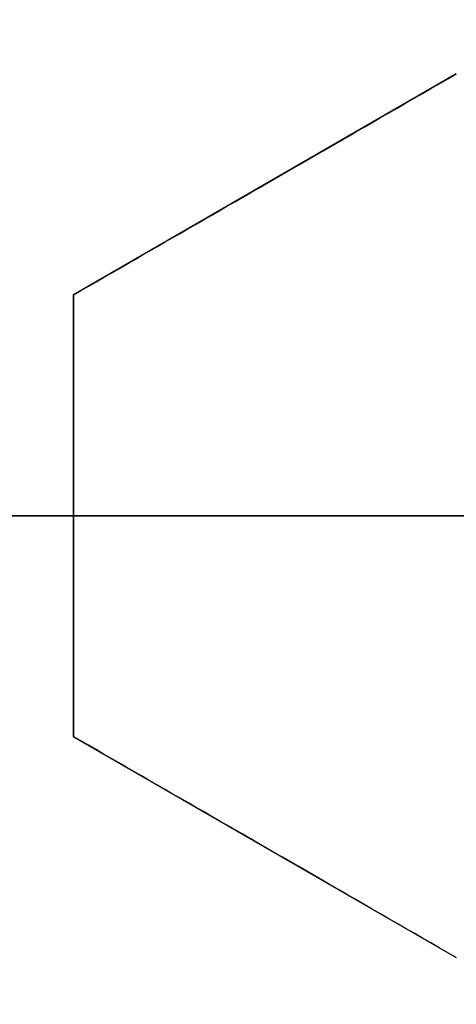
# Model space of a CAD drawing. Header units: centimetres. Extents: x -11.4 to 11.4, y -26.1 to 0.
# Tile 526 of 656: x -6.7124 to -6.685, y -23.7806 to -23.7189. Entities that reach past the tile are written whole.
import ezdxf

# ---------------------------------------------------------------- set-up
doc = ezdxf.new("R2010")
doc.units = ezdxf.units.CM
doc.layers.add('Default', color=7, linetype='Continuous', true_color=0x000000)

msp = doc.modelspace()

# ---------------------------------------------------------------- linework, layer by layer
at = {"layer": 'Default'}
for p, q in [((-6.685000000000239, -23.72228718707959, -3.226935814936), (-6.709000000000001, -23.73614359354, -3.226935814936)), ((-6.69700000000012, -23.7292153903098, -3.253520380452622), (-6.69700000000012, -23.7292153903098, -3.20031149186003)), ((-6.709000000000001, -23.73614359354, -3.2223769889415), (-6.709000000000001, -23.76385640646, -3.2223769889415)), ((-6.856237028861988, -23.75, -3.2875), (-6.588, -23.75, -3.2875)), ((-6.709000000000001, -23.75, -3.248930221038), (-6.709000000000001, -23.75, -3.195721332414)), ((-6.708999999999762, -23.76385640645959, -3.226935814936), (-6.685, -23.77771281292, -3.226935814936)), ((-6.696999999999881, -23.77078460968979, -3.253520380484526), (-6.696999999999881, -23.77078460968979, -3.200311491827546))]:
    msp.add_line(p, q, dxfattribs=at)
at = {"layer": 'Default', "extrusion": (0, 0, -1)}
for centre, radius, start, end in [((7.050000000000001, -23.75, 3), 0.9, 90, 270), ((7.050000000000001, -23.75, 3.789997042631), 0.8999999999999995, 90, 270), ((7.050000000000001, -23.75, 4.600000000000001), 0.8550000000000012, 90, 270), ((7.050000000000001, -23.75, 4.27), 0.8250000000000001, 0, 180), ((7.050000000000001, -23.75, 4.48), 0.82, 0, 180), ((7.050000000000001, -23.75, 4.455), 0.7950000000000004, 0, 180), ((7.050000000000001, -23.75, 4.32), 0.7825000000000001, 0, 180), ((7.050000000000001, -23.75, 4.455), 0.7825000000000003, 0, 180), ((7.050000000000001, -23.75, 3.984878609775), 0.7584500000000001, 90, 180), ((7.050000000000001, -23.75, 4.345000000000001), 0.7575000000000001, 0, 180), ((7.050000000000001, -23.75, 3.2675), 0.6775000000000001, 0, 180), ((7.050000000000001, -23.75, 3.2775), 0.677500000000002, 0, 180), ((7.050000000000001, -23.75, 3.25), 0.6725, 0, 180), ((7.050000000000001, -23.75, 3.2875), 0.6725, 0, 180), ((7.050000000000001, -23.75, 3.25), 0.6367740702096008, 0, 180), ((7.050000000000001, -23.75, 3.269019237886), 0.6125, 0, 180), ((7.050000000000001, -23.75, 4.69), 0.6075000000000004, 0, 180), ((7.050000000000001, -23.75, 4.670980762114), 0.6075, 0, 180), ((7.050000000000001, -23.75, 3.255), 0.6075, 0, 180), ((7.050000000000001, -23.75, 3.2875), 0.6075, 0, 180), ((7.050000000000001, -23.75, 3.05), 0.5999999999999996, 90, 270), ((7.050000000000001, -23.75, 3.255), 0.55, 0, 180), ((7.050000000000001, -23.75, 3.263395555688), 0.5500000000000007, 0, 180), ((7.050000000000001, -23.75, 4.27), 0.8250000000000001, 180, 0), ((7.050000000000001, -23.75, 4.48), 0.82, 180, 0), ((7.050000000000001, -23.75, 4.455), 0.7950000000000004, 180, 0), ((7.050000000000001, -23.75, 4.32), 0.7825000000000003, 180, 0), ((7.050000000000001, -23.75, 4.455), 0.7825000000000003, 180, 0), ((7.050000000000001, -23.75, 4.345000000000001), 0.7575000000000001, 180, 0), ((7.050000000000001, -23.75, 3.2675), 0.6775000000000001, 180, 0), ((7.050000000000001, -23.75, 3.2775), 0.6774999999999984, 180, 0), ((7.050000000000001, -23.75, 3.25), 0.6724999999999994, 180, 0), ((7.050000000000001, -23.75, 3.25), 0.6367740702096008, 180, 0), ((7.050000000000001, -23.75, 3.269019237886), 0.6125, 180, 0), ((7.050000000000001, -23.75, 3.255), 0.6075000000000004, 180, 0), ((7.050000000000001, -23.75, 4.670980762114), 0.6075, 180, 0), ((7.050000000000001, -23.75, 4.69), 0.6075000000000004, 180, 0), ((7.050000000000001, -23.75, 3.255), 0.55, 180, 0), ((7.050000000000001, -23.75, 3.263395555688), 0.5499999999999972, 180, 0)]:
    msp.add_arc(centre, radius, start, end, dxfattribs=at)
at = {"layer": 'Default'}
for centre, radius, start, end in [((-7.050000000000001, -23.75, -4.6), 0.8550000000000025, 270, 90), ((-7.050000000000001, -23.75, -4.27), 0.835, 270, 90), ((-7.050000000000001, -23.75, -4.58), 0.8349999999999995, 270, 90), ((-7.050000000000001, -23.75, -4.425000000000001), 0.8349999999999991, 270, 90), ((-7.050000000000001, -23.75, -4.295000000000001), 0.8250000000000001, 0, 180), ((-7.050000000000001, -23.75, -4.282500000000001), 0.8250000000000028, 0, 180), ((-7.050000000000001, -23.75, -4.32), 0.8, 0, 180), ((-7.050000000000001, -23.75, -3.1), 0.775, 270, 90), ((-7.050000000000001, -23.75, -3.5986250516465), 0.7749999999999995, 270, 90), ((-7.050000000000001, -23.75, -4.43), 0.7575000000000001, 0, 180), ((-7.050000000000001, -23.75, -4.3875), 0.7575000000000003, 0, 180), ((-7.050000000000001, -23.75, -3.2425), 0.75, 0, 180), ((-7.050000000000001, -23.75, -3.98), 0.75, 0, 180), ((-7.050000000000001, -23.75, -3.61125), 0.75, 0, 74.77009621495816), ((-7.050000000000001, -23.75, -3.2425), 0.7025000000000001, 0, 180), ((-7.050000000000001, -23.75, -3.2875), 0.6775000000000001, 0, 180), ((-7.050000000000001, -23.75, -3.26875), 0.6724999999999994, 0, 180), ((-7.050000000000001, -23.75, -4.66), 0.67, 0, 180), ((-7.050000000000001, -23.75, -4.69), 0.6400000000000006, 0, 180), ((-7.050000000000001, -23.75, -3.25), 0.636774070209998, 0, 180), ((-7.050000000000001, -23.75, -3.2875), 0.6231698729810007, 0, 180), ((-7.050000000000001, -23.75, -4.680490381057), 0.6075000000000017, 0, 180), ((-7.050000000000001, -23.75, -3.27125), 0.6075000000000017, 0, 180), ((-7.050000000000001, -23.75, -3), 0.6000000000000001, 270, 90), ((-7.050000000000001, -23.75, -3.1), 0.6000000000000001, 270, 90), ((-7.050000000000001, -23.75, -3.271791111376), 0.55, 0, 180), ((-7.050000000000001, -23.75, -4.295000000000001), 0.8250000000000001, 180, 0), ((-7.050000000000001, -23.75, -4.282500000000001), 0.8249999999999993, 180, 0), ((-7.050000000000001, -23.75, -4.32), 0.8, 180, 0), ((-7.050000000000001, -23.75, -4.43), 0.7575000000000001, 180, 0), ((-7.050000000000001, -23.75, -4.3875), 0.7574999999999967, 180, 0), ((-7.050000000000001, -23.75, -3.98), 0.75, 180, 0), ((-7.050000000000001, -23.75, -3.2425), 0.75, 180, 0), ((-7.050000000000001, -23.75, -3.2425), 0.7025000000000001, 180, 0), ((-7.050000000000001, -23.75, -3.2875), 0.6775000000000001, 180, 0), ((-7.050000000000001, -23.75, -3.2875), 0.6725, 180, 0), ((-7.050000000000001, -23.75, -3.26875), 0.6724999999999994, 180, 0), ((-7.050000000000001, -23.75, -4.66), 0.67, 180, 0), ((-7.050000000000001, -23.75, -4.69), 0.6400000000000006, 180, 0), ((-7.050000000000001, -23.75, -3.25), 0.636774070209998, 180, 0), ((-7.050000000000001, -23.75, -3.2875), 0.6231698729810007, 180, 0), ((-7.050000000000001, -23.75, -3.2875), 0.6075, 180, 0), ((-7.050000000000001, -23.75, -3.27125), 0.6074999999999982, 180, 0), ((-7.050000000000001, -23.75, -4.680490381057), 0.6074999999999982, 180, 0), ((-7.050000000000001, -23.75, -3.271791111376), 0.55, 180, 0), ((-7.050000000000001, -23.75, -4.161274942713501), 0.7750000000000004, 274.5305254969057, 0), ((-7.050000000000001, -23.75, -3.61125), 0.75, 296.8079105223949, 0)]:
    msp.add_arc(centre, radius, start, end, dxfattribs=at)
at = {"layer": 'Default', "extrusion": (-1.379856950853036e-06, 1.386659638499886e-16, 0.9999999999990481)}
msp.add_arc((-7.050003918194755, -23.75, -3.984869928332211), 0.7584484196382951, 252.0001242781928, 0, dxfattribs=at)
at = {"layer": 'Default', "extrusion": (0, -1, 0)}
msp.add_arc((-7.050000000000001, -5.760000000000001, 23.75), 1.215, 71.06258657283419, 75.27834621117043, dxfattribs=at)
at = {"layer": 'Default'}
for points, degree in [([(-7.050000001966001, -22.85000591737, -4.579994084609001), (-7.038829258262, -22.85000591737, -4.579994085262), (-7.016470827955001, -22.85041309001, -4.57996809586), (-6.982913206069, -22.85229470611, -4.579978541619), (-6.949430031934, -22.85542554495, -4.579975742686), (-6.916038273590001, -22.85981313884, -4.579976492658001), (-6.882816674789, -22.86545048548, -4.579976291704), (-6.849855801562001, -22.87232107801, -4.579976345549), (-6.817154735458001, -22.88042458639, -4.579976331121), (-6.784792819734, -22.88974261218, -4.579976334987), (-6.752822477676, -22.90025696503, -4.579976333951), (-6.721248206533, -22.91196643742, -4.579976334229), (-6.690138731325, -22.92484687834, -4.579976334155), (-6.659531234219, -22.93888214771, -4.579976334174), (-6.629466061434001, -22.95405467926, -4.579976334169), (-6.60000794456, -22.97033040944, -4.579976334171), (-6.571170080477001, -22.98770094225, -4.57997633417), (-6.542992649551, -23.00614419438, -4.57997633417), (-6.515530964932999, -23.02562391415, -4.57997633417), (-6.488811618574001, -23.04612101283, -4.57997633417), (-6.462881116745, -23.06760056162, -4.57997633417), (-6.437786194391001, -23.09002131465, -4.57997633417), (-6.413531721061, -23.11337910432, -4.57997633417), (-6.390166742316, -23.13762926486, -4.57997633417), (-6.367728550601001, -23.1627320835, -4.57997633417), (-6.346240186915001, -23.18866229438, -4.57997633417), (-6.325745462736, -23.21536660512, -4.57997633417), (-6.306266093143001, -23.24281397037, -4.57997633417), (-6.287815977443, -23.27098694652, -4.57997633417), (-6.270435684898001, -23.29982524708, -4.57997633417), (-6.254144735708, -23.32929531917, -4.57997633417), (-6.238966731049, -23.35935601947, -4.57997633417), (-6.22493234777, -23.3899431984, -4.57997633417), (-6.212045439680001, -23.4210469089, -4.57997633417), (-6.200328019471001, -23.4526190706, -4.57997633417), (-6.189801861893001, -23.48460021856, -4.57997633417), (-6.180477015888, -23.5169596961, -4.57997633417), (-6.172370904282, -23.54963853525, -4.57997633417), (-6.165495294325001, -23.58258113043, -4.57997633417), (-6.159852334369, -23.61577939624, -4.57997633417), (-6.155455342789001, -23.64916502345, -4.57997633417), (-6.152310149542, -23.68268801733, -4.57997633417), (-6.150420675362, -23.71631200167, -4.57997633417), (-6.149790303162, -23.74996560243, -4.57997633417), (-6.150418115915, -23.78361971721, -4.57997633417), (-6.152305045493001, -23.81724384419, -4.57997633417), (-6.155447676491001, -23.85076694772, -4.57997633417), (-6.159842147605, -23.884153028, -4.57997633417), (-6.165482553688, -23.91735152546, -4.57997633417), (-6.172355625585, -23.95029454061, -4.57997633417), (-6.180459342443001, -23.98297436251, -4.57997633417), (-6.189781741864, -24.01533455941, -4.57997633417), (-6.200305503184, -24.0473165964, -4.57997633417), (-6.212020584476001, -24.07888976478, -4.57997633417), (-6.224905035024, -24.10999420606, -4.57997633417), (-6.238937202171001, -24.14058267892, -4.57997633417), (-6.254113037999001, -24.170644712, -4.57997633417), (-6.270401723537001, -24.20011593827, -4.57997633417), (-6.287779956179, -24.2289557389, -4.57997633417), (-6.306227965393, -24.25713010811, -4.57997633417), (-6.325705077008, -24.28457868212, -4.57997633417), (-6.346198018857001, -24.3112848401, -4.57997633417), (-6.367684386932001, -24.33721659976, -4.57997633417), (-6.390120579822, -24.3623209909, -4.57997633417), (-6.413483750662, -24.38657293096, -4.57997633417), (-6.437736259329, -24.40993235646, -4.57997633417), (-6.462829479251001, -24.4323550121, -4.57997633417), (-6.488758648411, -24.45383675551, -4.57997633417), (-6.515476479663, -24.47433588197, -4.57997633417), (-6.542936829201, -24.49381775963, -4.57997633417), (-6.571112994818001, -24.51226319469, -4.57997633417), (-6.599949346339, -24.52963576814, -4.579976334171), (-6.629406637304, -24.54591392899, -4.579976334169), (-6.659470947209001, -24.56108882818, -4.579976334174), (-6.690077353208, -24.57512635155, -4.579976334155), (-6.721186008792, -24.58800916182, -4.579976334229), (-6.752759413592, -24.59972097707, -4.579976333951), (-6.784729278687, -24.61023780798, -4.579976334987), (-6.817091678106, -24.61955853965, -4.579976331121), (-6.849792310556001, -24.62766442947, -4.579976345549), (-6.88275073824, -24.63453701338, -4.579976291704), (-6.915969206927, -24.64017644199, -4.579976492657), (-6.949361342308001, -24.64456678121, -4.579975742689), (-6.982852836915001, -24.64770094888, -4.579978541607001), (-7.016430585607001, -24.64958576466, -4.579968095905), (-7.038814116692, -24.64999408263, -4.579994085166), (-7.049999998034, -24.64999408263, -4.579994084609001)], 3), ([(-7.050000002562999, -22.87000771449, -4.599992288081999), (-7.038929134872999, -22.87000771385, -4.599992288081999), (-7.016824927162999, -22.87044777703, -4.600003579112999), (-6.983759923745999, -22.87231003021, -4.599999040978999), (-6.950849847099, -22.8754191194, -4.600000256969), (-6.918072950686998, -22.87975909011, -4.599999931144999), (-6.885477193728, -22.88532902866, -4.600000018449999), (-6.853104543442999, -22.89212084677, -4.599999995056), (-6.820976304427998, -22.90013377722, -4.600000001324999), (-6.789232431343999, -22.90933233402, -4.599999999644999), (-6.757976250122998, -22.91967364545, -4.600000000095), (-6.727177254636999, -22.93115663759, -4.599999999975), (-6.696849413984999, -22.94377187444, -4.600000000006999), (-6.666982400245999, -22.95752443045, -4.599999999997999), (-6.637633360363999, -22.97239239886, -4.6), (-6.608880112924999, -22.98833558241, -4.6), (-6.580743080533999, -23.00534064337, -4.6), (-6.553257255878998, -23.02338719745, -4.6), (-6.526470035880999, -23.04244368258, -4.6), (-6.500404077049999, -23.06249428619, -4.6), (-6.475109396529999, -23.08350162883, -4.6), (-6.450633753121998, -23.10542314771, -4.6), (-6.426981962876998, -23.12825403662, -4.6), (-6.404200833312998, -23.15195089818, -4.6), (-6.382323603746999, -23.17647785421, -4.6), (-6.361371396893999, -23.20181201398, -4.6), (-6.341387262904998, -23.22790124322, -4.6), (-6.322391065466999, -23.25471754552, -4.6), (-6.304398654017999, -23.28224122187, -4.6), (-6.287450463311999, -23.31041192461, -4.6), (-6.271564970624, -23.33919764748, -4.6), (-6.256764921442, -23.36855872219, -4.6), (-6.243080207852, -23.39843256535, -4.6), (-6.2305142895, -23.42881031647, -4.6), (-6.219089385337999, -23.45964319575, -4.6), (-6.208826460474, -23.4908734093, -4.6), (-6.199734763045, -23.52247268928, -4.6), (-6.191831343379, -23.55438357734, -4.6), (-6.185127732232, -23.58655183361, -4.6), (-6.179626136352, -23.61896932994, -4.6), (-6.175339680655, -23.65156823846, -4.6), (-6.172273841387, -23.68430056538, -4.6), (-6.170432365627, -23.71713212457, -4.6), (-6.169818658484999, -23.74999277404, -4.6), (-6.170431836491, -23.78285372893, -4.6), (-6.172272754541, -23.81568473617, -4.6), (-6.17533790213, -23.84841578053, -4.6), (-6.179623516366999, -23.88101313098, -4.6), (-6.185124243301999, -23.91342969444, -4.6), (-6.191827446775, -23.94559951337, -4.6), (-6.199731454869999, -23.97751522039, -4.6), (-6.208824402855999, -24.00912015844, -4.6), (-6.219088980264, -24.04035585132, -4.6), (-6.230515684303, -24.07119339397, -4.6), (-6.243083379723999, -24.10157483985, -4.6), (-6.256770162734, -24.13145229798, -4.6), (-6.271572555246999, -24.16081683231, -4.6), (-6.287460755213, -24.18960605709, -4.6), (-6.304412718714, -24.21778133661, -4.6), (-6.322408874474, -24.24530870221, -4.6), (-6.341407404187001, -24.27212610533, -4.6), (-6.361391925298, -24.29821371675, -4.6), (-6.382342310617, -24.32354381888, -4.6), (-6.404216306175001, -24.34806569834, -4.6), (-6.426994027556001, -24.37175796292, -4.6), (-6.450643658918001, -24.39458604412, -4.6), (-6.475121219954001, -24.41650866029, -4.6), (-6.500422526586, -24.43752061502, -4.6), (-6.526496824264, -24.45757628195, -4.6), (-6.553291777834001, -24.47663651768, -4.6), (-6.580784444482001, -24.49468551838, -4.6), (-6.608928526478, -24.51169257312, -4.6), (-6.637691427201, -24.52763854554, -4.6), (-6.667051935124, -24.54250933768, -4.599999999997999), (-6.696931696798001, -24.55626435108, -4.600000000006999), (-6.727274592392, -24.56888192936, -4.599999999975), (-6.758087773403, -24.58036572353, -4.600000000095), (-6.789353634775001, -24.59070531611, -4.599999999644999), (-6.821099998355, -24.59989952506, -4.600000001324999), (-6.853227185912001, -24.60790727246, -4.599999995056), (-6.885602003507, -24.61469476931, -4.600000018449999), (-6.918204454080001, -24.62026089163, -4.599999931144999), (-6.950981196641, -24.6245956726, -4.600000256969), (-6.983876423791, -24.62769844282, -4.599999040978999), (-7.01690332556, -24.62955448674, -4.600003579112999), (-7.038958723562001, -24.62999228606, -4.599992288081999), (-7.049999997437, -24.62999228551, -4.599992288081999)], 3), ([(-7.050000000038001, -22.97338343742, -4.211616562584), (-7.040034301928, -22.97326068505, -4.211739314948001), (-7.0200716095, -22.97339655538, -4.211987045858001), (-6.990068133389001, -22.97475443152, -4.212364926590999), (-6.960077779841, -22.97727194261, -4.212748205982), (-6.930172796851, -22.98094910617, -4.213135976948), (-6.900463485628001, -22.98577184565, -4.213526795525), (-6.870960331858, -22.99173644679, -4.213920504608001), (-6.841728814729, -22.9988285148, -4.21431621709), (-6.812767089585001, -23.00704882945, -4.214713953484), (-6.784149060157, -23.01637813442, -4.215112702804), (-6.755903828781, -23.0268065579, -4.215512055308), (-6.728083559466, -23.03831624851, -4.215911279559), (-6.700785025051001, -23.0508628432, -4.216308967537), (-6.673979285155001, -23.06445271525, -4.216705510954), (-6.647535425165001, -23.07916987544, -4.21710293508), (-6.621903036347, -23.09477466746, -4.217494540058), (-6.598251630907, -23.11044028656, -4.217861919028), (-6.577686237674, -23.12510785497, -4.218186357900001), (-6.559354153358, -23.13903749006, -4.21847964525), (-6.54189295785, -23.15310658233, -4.218762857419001), (-6.524518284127, -23.16795465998, -4.219048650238), (-6.507527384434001, -23.18336335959, -4.2193327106), (-6.491033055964, -23.19923462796, -4.219611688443), (-6.475328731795, -23.21524076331, -4.219887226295), (-6.459818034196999, -23.23196178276, -4.220170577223), (-6.443392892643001, -23.25075472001, -4.220483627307), (-6.425759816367, -23.27235681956, -4.220836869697), (-6.407902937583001, -23.29596432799, -4.221215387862), (-6.390537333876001, -23.320853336, -4.221606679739), (-6.374163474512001, -23.34636627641, -4.22200017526), (-6.358774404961, -23.37250001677, -4.222395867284), (-6.344394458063, -23.39922104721, -4.222793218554), (-6.331054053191, -23.42647417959, -4.223191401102), (-6.318782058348, -23.45419617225, -4.223589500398), (-6.307584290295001, -23.4823692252, -4.223987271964), (-6.297472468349, -23.51096694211, -4.224384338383), (-6.288462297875, -23.53995216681, -4.224780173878), (-6.280576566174, -23.56925476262, -4.22517382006), (-6.273829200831, -23.59881391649, -4.225564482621), (-6.268224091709, -23.62860184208, -4.225951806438), (-6.263764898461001, -23.65860388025, -4.226335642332), (-6.260461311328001, -23.68877269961, -4.226715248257), (-6.258320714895, -23.71905055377, -4.227090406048), (-6.257345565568, -23.74942073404, -4.227459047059), (-6.257541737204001, -23.78002186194, -4.227829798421), (-6.258911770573, -23.81056761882, -4.228207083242), (-6.261454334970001, -23.84105143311, -4.228588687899), (-6.265161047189, -23.87138087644, -4.228974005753), (-6.270024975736, -23.90153190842, -4.229362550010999), (-6.276045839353, -23.9314946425, -4.229754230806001), (-6.283206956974, -23.96118644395, -4.230147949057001), (-6.291506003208, -23.99059835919, -4.230543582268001), (-6.300922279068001, -24.01965553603, -4.230940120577), (-6.311447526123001, -24.04833621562, -4.23133725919), (-6.323068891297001, -24.07660058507, -4.231734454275), (-6.335758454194, -24.10438344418, -4.232130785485), (-6.349513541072, -24.13167755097, -4.232526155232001), (-6.364293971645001, -24.15840378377, -4.232919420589), (-6.380099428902, -24.18456209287, -4.233310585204), (-6.396889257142, -24.21008352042, -4.23369863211), (-6.414649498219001, -24.23494853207, -4.2340832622), (-6.433349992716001, -24.25911283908, -4.234463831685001), (-6.452961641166, -24.28254236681, -4.234839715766), (-6.473558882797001, -24.30531097, -4.235212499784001), (-6.49503825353, -24.32728630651, -4.23557888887), (-6.517395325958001, -24.34847618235, -4.235952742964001), (-6.540529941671, -24.36877856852, -4.236330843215), (-6.564422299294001, -24.3881804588, -4.236713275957), (-6.589045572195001, -24.40665840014, -4.237099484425), (-6.614348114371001, -24.42417454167, -4.237488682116), (-6.640315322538, -24.44071804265, -4.237880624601), (-6.666876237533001, -24.45624449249, -4.238274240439), (-6.694029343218, -24.47075331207, -4.238669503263), (-6.721707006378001, -24.48420741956, -4.239065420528), (-6.749886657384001, -24.49659654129, -4.239461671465), (-6.778516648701, -24.50789701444, -4.239857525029), (-6.807545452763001, -24.51809033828, -4.240252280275), (-6.836977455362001, -24.52717647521, -4.240645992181), (-6.866748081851, -24.53513189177, -4.241037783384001), (-6.896791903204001, -24.54193893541, -4.241426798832), (-6.927035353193, -24.54758431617, -4.241812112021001), (-6.957482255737, -24.55207143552, -4.242193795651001), (-6.988153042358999, -24.55539777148, -4.242572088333), (-7.019001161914, -24.55754929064, -4.242946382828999), (-7.039657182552, -24.55819289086, -4.243192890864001), (-7.050000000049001, -24.5583152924, -4.243315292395)], 3), ([(-7.050000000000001, -24.525, -4.097250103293), (-7.040059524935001, -24.525, -4.097056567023), (-7.020176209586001, -24.52461734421, -4.096666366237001), (-6.990398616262, -24.52289677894, -4.096072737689), (-6.960681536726, -24.52002887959, -4.095471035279), (-6.93109326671, -24.51601765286, -4.094862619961), (-6.901708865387, -24.51087533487, -4.094249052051), (-6.872544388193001, -24.5046065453, -4.09363068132), (-6.843642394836, -24.49722044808, -4.093008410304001), (-6.815018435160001, -24.48871913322, -4.0923825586), (-6.786746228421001, -24.47912222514, -4.091754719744), (-6.758891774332, -24.4684549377, -4.091126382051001), (-6.731464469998, -24.45672251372, -4.090497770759), (-6.704505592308, -24.44394203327, -4.089869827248), (-6.67803608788, -24.43012136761, -4.089243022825), (-6.652126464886, -24.41529568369, -4.088619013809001), (-6.626828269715, -24.3994976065, -4.087999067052), (-6.602153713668, -24.38273637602, -4.0873834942), (-6.578133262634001, -24.3650315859, -4.086773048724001), (-6.554796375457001, -24.34640201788, -4.086168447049), (-6.532209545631, -24.32690110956, -4.085571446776), (-6.510389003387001, -24.3065441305, -4.084982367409), (-6.489390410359, -24.28538619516, -4.084403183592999), (-6.469190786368, -24.26340330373, -4.083811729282), (-6.449850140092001, -24.24065475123, -4.083213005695), (-6.431412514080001, -24.21719494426, -4.082607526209), (-6.413897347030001, -24.19305176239, -4.081996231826), (-6.397322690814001, -24.16825132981, -4.081379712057), (-6.381698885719, -24.14280524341, -4.08075829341), (-6.367066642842, -24.11677498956, -4.08013349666), (-6.353463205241, -24.0902319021, -4.079507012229), (-6.340892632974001, -24.06319079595, -4.078879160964), (-6.329354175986, -24.03564384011, -4.078249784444), (-6.318873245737, -24.00763676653, -4.077619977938), (-6.309493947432, -23.97928509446, -4.076992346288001), (-6.30125860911, -23.95075631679, -4.07637049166), (-6.294105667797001, -23.92190387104, -4.075751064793), (-6.287919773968, -23.89202918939, -4.075119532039), (-6.282925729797, -23.8619255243, -4.074493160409), (-6.27922777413, -23.83252088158, -4.073890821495), (-6.276803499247, -23.80502748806, -4.073336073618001), (-6.275387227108, -23.77883524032, -4.072814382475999), (-6.274846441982, -23.7520817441, -4.072290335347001), (-6.27524316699, -23.72509774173, -4.071763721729), (-6.276580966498, -23.69814539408, -4.071227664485), (-6.278824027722, -23.67162969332, -4.070693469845), (-6.281923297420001, -23.64546667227, -4.070159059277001), (-6.286213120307, -23.61756303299, -4.069581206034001), (-6.291882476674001, -23.58816071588, -4.068963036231), (-6.298864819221, -23.55833921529, -4.068326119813), (-6.306953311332, -23.52908125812, -4.067691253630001), (-6.315942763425, -23.50084682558, -4.067069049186), (-6.32605741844, -23.47281764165, -4.066441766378), (-6.33729162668, -23.44508928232, -4.065811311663), (-6.349584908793, -23.41782536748, -4.065181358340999), (-6.362822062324, -23.39124745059, -4.064557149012), (-6.37709700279, -23.36512302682, -4.063933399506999), (-6.392790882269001, -23.33888569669, -4.063296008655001), (-6.409455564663, -23.31338657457, -4.062665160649), (-6.426553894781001, -23.2893367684, -4.062059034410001), (-6.443232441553, -23.26761872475, -4.061501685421), (-6.459897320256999, -23.24737082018, -4.060973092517), (-6.477614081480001, -23.22727445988, -4.060438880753), (-6.496156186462, -23.20766698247, -4.059907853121), (-6.51534924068, -23.18873946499, -4.059383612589), (-6.534885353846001, -23.17076718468, -4.058857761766), (-6.55491030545, -23.15354506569, -4.058329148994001), (-6.577115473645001, -23.13575777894, -4.057753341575), (-6.601253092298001, -23.11789125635, -4.057139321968), (-6.626598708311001, -23.10063985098, -4.056506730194), (-6.652285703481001, -23.08460866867, -4.055877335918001), (-6.677996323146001, -23.06990393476, -4.055258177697), (-6.704396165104, -23.05611215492, -4.054632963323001), (-6.731394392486, -23.04330809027, -4.054004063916), (-6.758888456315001, -23.03154563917, -4.053373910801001), (-6.786758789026, -23.02087354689, -4.052745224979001), (-6.814990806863, -23.01129023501, -4.052118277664), (-6.843596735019, -23.00279199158, -4.051492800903), (-6.872529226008, -22.99539659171, -4.050869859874), (-6.901712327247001, -22.98912386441, -4.050251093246), (-6.931093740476, -22.98398257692, -4.049637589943), (-6.96064747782, -22.97997545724, -4.049029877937), (-6.990359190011, -22.97710596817, -4.048428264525), (-7.020171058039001, -22.97538252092, -4.047833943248), (-7.040058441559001, -22.975, -4.047443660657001), (-7.050000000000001, -22.975, -4.047250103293)], 3), ([(-6.709000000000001, -23.73614359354, -3.249032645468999), (-6.7065057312, -23.73470352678, -3.249961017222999), (-6.70140240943, -23.73175712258, -3.251866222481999), (-6.693422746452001, -23.72715006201, -3.254863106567), (-6.687847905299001, -23.72393142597, -3.256968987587), (-6.685, -23.72228718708, -3.258047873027)], 3), ([(-6.709000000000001, -23.73614359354, -3.195823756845), (-6.706503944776, -23.73470249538, -3.19675279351), (-6.701398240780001, -23.73175471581, -3.198658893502), (-6.693418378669, -23.72714754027, -3.201655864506), (-6.68784603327, -23.72393034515, -3.203760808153), (-6.685, -23.72228718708, -3.204838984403)], 3), ([(-6.709000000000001, -23.73614359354, -3.195823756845), (-6.709000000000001, -23.73614359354, -3.222428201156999), (-6.709000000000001, -23.73614359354, -3.249032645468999)], 2), ([(-6.709000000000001, -23.75, -3.248930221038), (-6.709000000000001, -23.7483894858, -3.248930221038), (-6.709000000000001, -23.74521710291, -3.248938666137), (-6.709000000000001, -23.74071541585, -3.248972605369), (-6.709000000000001, -23.73766364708, -3.249010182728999), (-6.709000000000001, -23.73614359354, -3.249032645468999)], 3), ([(-6.709000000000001, -23.75, -3.195721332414), (-6.709000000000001, -23.74838936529, -3.195721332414), (-6.709000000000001, -23.74521682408, -3.195729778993), (-6.709000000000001, -23.7407153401, -3.195763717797), (-6.709000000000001, -23.73766361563, -3.19580129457), (-6.709000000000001, -23.73614359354, -3.195823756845)], 3), ([(-7.284376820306, -24.47132328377, -4.08487124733), (-7.275129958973, -24.47432771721, -4.08467450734), (-7.256502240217, -24.47999379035, -4.084279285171), (-7.228233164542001, -24.48740302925, -4.083673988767), (-7.199695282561, -24.4937221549, -4.083063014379), (-7.170950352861, -24.49893351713, -4.082450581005), (-7.142070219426, -24.50302896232, -4.081839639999), (-7.113086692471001, -24.50600890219, -4.081231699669), (-7.083987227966, -24.50787542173, -4.080626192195), (-7.054794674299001, -24.50862224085, -4.080020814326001), (-7.025604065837, -24.50824467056, -4.079414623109), (-6.996471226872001, -24.50674620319, -4.07880623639), (-6.967390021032, -24.50412639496, -4.078193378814), (-6.938390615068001, -24.50038313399, -4.07757566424), (-6.909554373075, -24.49552418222, -4.076955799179), (-6.880943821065, -24.4895612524, -4.076335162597), (-6.852611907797, -24.48250807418, -4.075714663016), (-6.82460973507, -24.47438156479, -4.07509489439), (-6.796967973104, -24.46519493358, -4.074477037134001), (-6.76971234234, -24.45495936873, -4.073862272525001), (-6.742868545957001, -24.44368528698, -4.073252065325), (-6.716466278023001, -24.43138435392, -4.072644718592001), (-6.690533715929, -24.41806728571, -4.07203777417), (-6.66511300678, -24.40375237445, -4.071429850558), (-6.640262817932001, -24.38847103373, -4.070820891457), (-6.616038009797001, -24.37225916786, -4.070210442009), (-6.59245703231, -24.35513137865, -4.069599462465), (-6.569542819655, -24.33710381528, -4.068989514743), (-6.547315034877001, -24.31818871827, -4.068382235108), (-6.525815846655, -24.29841752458, -4.067776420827), (-6.505095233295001, -24.27783453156, -4.067170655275), (-6.485201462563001, -24.25649023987, -4.066563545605), (-6.466158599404, -24.2344163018, -4.065953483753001), (-6.447954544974, -24.21159719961, -4.065338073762), (-6.43062973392, -24.18807690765, -4.064719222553), (-6.414219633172, -24.16390133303, -4.064098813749), (-6.398750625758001, -24.13910837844, -4.06347810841), (-6.384247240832, -24.11373648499, -4.06285779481), (-6.370740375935, -24.08784123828, -4.062238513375), (-6.358255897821, -24.06147994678, -4.061620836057), (-6.34680316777, -24.03468147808, -4.061006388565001), (-6.336391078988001, -24.00747164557, -4.060397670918), (-6.327023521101, -23.97985970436, -4.059791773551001), (-6.318706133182, -23.95184287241, -4.059184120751), (-6.311478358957, -23.92353935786, -4.058574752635), (-6.305357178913, -23.89503978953, -4.057963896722), (-6.30033412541, -23.8663223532, -4.057352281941), (-6.296417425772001, -23.8374248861, -4.056741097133), (-6.293614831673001, -23.80840448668, -4.056132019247), (-6.291927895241, -23.77928390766, -4.055524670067), (-6.291549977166, -23.75976995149, -4.055117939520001), (-6.291549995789, -23.74999942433, -4.054914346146)], 3), ([(-6.806999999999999, -23.75, -3.160052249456), (-6.758, -23.75, -3.177886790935), (-6.709000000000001, -23.75, -3.195721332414)], 2), ([(-6.712999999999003, -23.75, -3.247474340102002), (-6.710999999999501, -23.75, -3.248202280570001), (-6.709000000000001, -23.75, -3.248930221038)], 2), ([(-6.709000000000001, -23.76385640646, -3.249032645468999), (-6.709000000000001, -23.76233638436, -3.249010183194), (-6.709000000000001, -23.75928465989, -3.248972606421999), (-6.709000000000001, -23.75478317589, -3.248938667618), (-6.709000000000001, -23.7516106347, -3.248930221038), (-6.709000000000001, -23.75, -3.248930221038)], 3), ([(-6.709000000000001, -23.76385640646, -3.195823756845), (-6.709000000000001, -23.76233635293, -3.195801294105), (-6.709000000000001, -23.75928458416, -3.195763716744), (-6.709000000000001, -23.75478289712, -3.195729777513), (-6.709000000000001, -23.75161051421, -3.195721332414), (-6.709000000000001, -23.75, -3.195721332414)], 3), ([(-6.709000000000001, -23.76385640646, -3.249032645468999), (-6.709000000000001, -23.76385640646, -3.222428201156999), (-6.709000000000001, -23.76385640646, -3.195823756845)], 2), ([(-6.685, -23.77771281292, -3.258047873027), (-6.68784603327, -23.77606965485, -3.256969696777), (-6.693418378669, -23.77285245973, -3.254864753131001), (-6.701398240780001, -23.76824528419, -3.251867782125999), (-6.706503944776, -23.76529750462, -3.249961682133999), (-6.709000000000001, -23.76385640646, -3.249032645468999)], 3), ([(-6.685, -23.77771281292, -3.204838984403), (-6.687847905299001, -23.77606857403, -3.203760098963), (-6.693422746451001, -23.77284993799, -3.201654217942), (-6.70140240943, -23.76824287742, -3.198657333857), (-6.7065057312, -23.76529647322, -3.196752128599), (-6.709000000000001, -23.76385640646, -3.195823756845)], 3)]:
    msp.add_open_spline(points, degree=degree, dxfattribs=at)
for points, knots in [([(-6.478173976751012, -23.20173285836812, -4.270000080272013), (-6.482021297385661, -23.19772033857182, -4.269893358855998), (-6.494769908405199, -23.18470228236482, -4.269544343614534), (-6.517131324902, -23.163383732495, -4.268952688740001), (-6.555874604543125, -23.12985687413, -4.267949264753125), (-6.607799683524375, -23.091156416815, -4.2666554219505), (-6.675054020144, -23.05066959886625, -4.265054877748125), (-6.7463420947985, -23.016890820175, -4.263430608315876), (-6.820635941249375, -22.99036875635, -4.261806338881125), (-6.896820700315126, -22.971442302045, -4.260205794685), (-6.960902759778, -22.962091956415, -4.258911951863), (-7.012005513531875, -22.95840408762, -4.257908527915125), (-7.0500054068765, -22.95749735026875, -4.257180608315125), (-7.088005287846, -22.95840460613, -4.2564526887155), (-7.139107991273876, -22.96209317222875, -4.255449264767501), (-7.203189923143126, -22.97144439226, -4.254155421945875), (-7.279374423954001, -22.99037188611, -4.2525548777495), (-7.353667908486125, -23.01689496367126, -4.250930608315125), (-7.424955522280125, -23.05067471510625, -4.249306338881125), (-7.492209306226, -23.09116245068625, -4.247705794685), (-7.5441338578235, -23.129863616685, -4.246411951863), (-7.582876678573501, -23.16339100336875, -4.245408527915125), (-7.610387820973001, -23.189619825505, -4.244680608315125), (-7.6366162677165, -23.2171313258, -4.243952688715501), (-7.670143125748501, -23.25587460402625, -4.2429492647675), (-7.708843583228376, -23.3077996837, -4.241655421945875), (-7.74933040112, -23.375054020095, -4.2400548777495), (-7.783109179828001, -23.44634209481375, -4.238430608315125), (-7.8096312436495, -23.520635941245, -4.236806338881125), (-7.8285576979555, -23.596820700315, -4.235205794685), (-7.837908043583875, -23.66090275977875, -4.233911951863), (-7.8415959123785, -23.71200551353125, -4.232908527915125), (-7.842502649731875, -23.750005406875, -4.232180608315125), (-7.8415953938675, -23.78800528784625, -4.2314526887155), (-7.837906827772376, -23.839107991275, -4.2304492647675), (-7.828555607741, -23.90318992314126, -4.229155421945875), (-7.814564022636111, -23.95950704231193, -4.227972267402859), (-7.80500461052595, -23.98996202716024, -4.227316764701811), (-7.803236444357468, -23.99538910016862, -4.227199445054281)], [9.27219242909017, 9.27219242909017, 9.27219242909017, 9.27219242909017, 9.448947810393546, 9.852123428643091, 10.25529904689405, 11.06165028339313, 11.86800151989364, 12.67435275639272, 13.48070399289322, 14.28705522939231, 15.09340646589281, 15.49658208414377, 15.89975770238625, 16.30293332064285, 16.70610893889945, 17.51246017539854, 18.31881141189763, 19.12516264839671, 19.9315138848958, 20.73786512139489, 21.54421635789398, 21.94739197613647, 22.35056759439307, 22.75374321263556, 23.15691883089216, 23.96327006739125, 24.76962130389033, 25.57597254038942, 26.38232377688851, 27.18867501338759, 27.99502624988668, 28.39820186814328, 28.80137748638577, 29.20455310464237, 29.60772872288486, 30.41407995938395, 31.22043119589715, 31.39594200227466, 31.39594200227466, 31.39594200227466, 31.39594200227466]), ([(-7.050000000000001, -22.975, -4.112549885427), (-7.039995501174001, -22.975, -4.112744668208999), (-7.019986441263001, -22.97538749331, -4.113137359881), (-6.990017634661, -22.97713036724, -4.113734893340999), (-6.960138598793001, -22.98003228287, -4.114340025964), (-6.930394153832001, -22.98408890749, -4.114951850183), (-6.900828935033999, -22.98929417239, -4.11556944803), (-6.871487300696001, -22.99564028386, -4.11619189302), (-6.842413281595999, -23.0031177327, -4.116818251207), (-6.813650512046, -23.01171530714, -4.117447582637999), (-6.785242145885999, -23.02142011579, -4.118078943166), (-6.757230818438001, -23.03221759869, -4.118711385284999), (-6.729658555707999, -23.04409155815, -4.119343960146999), (-6.702566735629, -23.05702417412, -4.119975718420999), (-6.675996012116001, -23.07099603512, -4.120605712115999), (-6.649986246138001, -23.08598617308, -4.121232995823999), (-6.624576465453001, -23.10197208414, -4.121856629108), (-6.599804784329, -23.11892977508, -4.122475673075), (-6.575708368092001, -23.13683378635, -4.123089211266), (-6.552323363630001, -23.15565723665, -4.123696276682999), (-6.529684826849, -23.1753718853, -4.124296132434), (-6.507826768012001, -23.19594807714, -4.124887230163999), (-6.486781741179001, -23.21735514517, -4.125471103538), (-6.466581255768, -23.23956105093, -4.126067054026), (-6.447255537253, -23.26253259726, -4.126669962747), (-6.428833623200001, -23.28623530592, -4.127280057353), (-6.411343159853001, -23.310633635, -4.127896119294), (-6.394810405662, -23.33569098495, -4.128517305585), (-6.379260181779, -23.36136976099, -4.129142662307), (-6.364715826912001, -23.38763144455, -4.129771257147), (-6.351199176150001, -23.41443662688, -4.130402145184), (-6.338730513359, -23.44174509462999, -4.131034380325), (-6.32732855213, -23.46951586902, -4.131667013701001), (-6.317010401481, -23.49770727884, -4.132299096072), (-6.307791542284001, -23.52627701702, -4.132929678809), (-6.299685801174, -23.55518221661, -4.133557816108), (-6.292705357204, -23.58437939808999, -4.134182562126), (-6.286860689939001, -23.61382458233, -4.134802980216), (-6.282160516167, -23.64347360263, -4.135418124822), (-6.278611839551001, -23.67328208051, -4.136027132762), (-6.276219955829, -23.70320495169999, -4.136628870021), (-6.275169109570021, -23.72879661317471, -4.137136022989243), (-6.275000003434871, -23.74440039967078, -4.137440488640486), (-6.275000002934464, -23.74999999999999, -4.137549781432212)], [-47.44131903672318, -47.44131903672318, -47.44131903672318, -47.44131903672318, -47.14105752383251, -46.84079601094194, -46.54053449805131, -46.24027298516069, -45.94001147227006, -45.63974995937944, -45.33948844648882, -45.03922693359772, -44.7389654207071, -44.43870390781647, -44.13844239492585, -43.83818088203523, -43.5379193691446, -43.23765785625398, -42.93739634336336, -42.63713483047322, -42.33687331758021, -42.03661180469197, -41.73635029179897, -41.43608877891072, -41.13582726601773, -40.83556575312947, -40.53530424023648, -40.23504272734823, -39.93478121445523, -39.63451970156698, -39.33425818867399, -39.03399667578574, -38.73373516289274, -38.43347365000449, -38.13321213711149, -37.83295062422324, -37.53268911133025, -37.232427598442, -36.932166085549, -36.63190457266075, -36.33164305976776, -36.0313815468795, -35.73112003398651, -35.43085852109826, -35.26279425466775, -35.26279425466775, -35.26279425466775, -35.26279425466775]), ([(-6.274999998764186, -23.75, -4.172249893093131), (-6.274999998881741, -23.7437158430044, -4.172127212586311), (-6.275197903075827, -23.72744461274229, -4.171809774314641), (-6.276344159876, -23.70120481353, -4.171289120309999), (-6.278808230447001, -23.67133892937, -4.17068794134), (-6.28242484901, -23.64159006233, -4.170079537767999), (-6.287188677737, -23.61200283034, -4.169465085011), (-6.293092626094, -23.58262148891, -4.168845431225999), (-6.30012787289, -23.55349011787, -4.168221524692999), (-6.30828388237, -23.52465239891, -4.167594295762), (-6.317548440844, -23.49615151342, -4.166964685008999), (-6.327907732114, -23.46802996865, -4.166333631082), (-6.339346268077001, -23.44032982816, -4.165702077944), (-6.351846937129, -23.41309253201, -4.165070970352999), (-6.365391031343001, -23.38635883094, -4.16444125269), (-6.379958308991, -23.36016866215, -4.163813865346), (-6.395527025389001, -23.33456111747, -4.163189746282), (-6.412073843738, -23.30957457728, -4.162569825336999), (-6.429573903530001, -23.28524652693, -4.161955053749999), (-6.448001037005, -23.26161331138, -4.161346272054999), (-6.467327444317, -23.23871041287, -4.160744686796), (-6.487525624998, -23.21657068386, -4.160150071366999), (-6.508560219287, -23.19523223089, -4.159567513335), (-6.530410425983, -23.17471655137, -4.158976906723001), (-6.553033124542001, -23.15506453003, -4.158377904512), (-6.576399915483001, -23.13630031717, -4.157771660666), (-6.600474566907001, -23.11845331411, -4.157159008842), (-6.625221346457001, -23.10154997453, -4.156540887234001), (-6.650603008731, -23.08561578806, -4.155918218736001), (-6.676581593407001, -23.0706745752, -4.155291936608), (-6.703118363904, -23.05674862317, -4.154662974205), (-6.730173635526, -23.04385876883, -4.154032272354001), (-6.757706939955, -23.03202429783, -4.153400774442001), (-6.785677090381, -23.02126291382, -4.152769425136), (-6.814042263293, -23.01159070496, -4.152139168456), (-6.842760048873, -23.00302212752, -4.151510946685), (-6.871787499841, -22.99556998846, -4.150885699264), (-6.901081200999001, -22.98924542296, -4.150264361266), (-6.930597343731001, -22.9840578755, -4.149647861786), (-6.960291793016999, -22.9800150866, -4.149037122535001), (-6.990120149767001, -22.97712308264, -4.148433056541), (-7.020037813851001, -22.97538616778, -4.147836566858), (-7.040012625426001, -22.975, -4.147444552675), (-7.050000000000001, -22.975, -4.147250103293)], [-12.1784986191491, -12.1784986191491, -12.1784986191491, -12.1784986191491, -11.98988913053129, -11.69014190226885, -11.39039467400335, -11.09064744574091, -10.79090021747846, -10.49115298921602, -10.19140576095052, -9.891658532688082, -9.591911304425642, -9.2921640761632, -8.992416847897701, -8.692669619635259, -8.392922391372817, -8.093175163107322, -7.793427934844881, -7.493680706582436, -7.193933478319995, -6.894186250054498, -6.594439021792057, -6.294691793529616, -5.994944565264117, -5.695197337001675, -5.395450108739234, -5.095702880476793, -4.795955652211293, -4.496208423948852, -4.19646119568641, -3.896713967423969, -3.59696673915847, -3.297219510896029, -2.997472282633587, -2.697725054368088, -2.397977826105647, -2.098230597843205, -1.798483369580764, -1.498736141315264, -1.198988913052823, -0.899241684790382, -0.5994944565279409, -0.2997472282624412, 0, 0, 0, 0]), ([(-6.291549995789, -23.74999942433, -4.054914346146), (-6.291550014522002, -23.74017129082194, -4.054709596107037), (-6.291932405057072, -23.7205223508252, -4.054299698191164), (-6.293646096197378, -23.69114581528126, -4.053685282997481), (-6.296499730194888, -23.66183435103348, -4.053066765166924), (-6.300493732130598, -23.632626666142, -4.052444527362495), (-6.30562013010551, -23.60359449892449, -4.051819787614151), (-6.31186709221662, -23.57479910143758, -4.051193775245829), (-6.319220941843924, -23.54629200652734, -4.050567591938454), (-6.327666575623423, -23.51811868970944, -4.049942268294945), (-6.337192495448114, -23.49030824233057, -4.049319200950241), (-6.347787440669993, -23.46289039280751, -4.048700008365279), (-6.359439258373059, -23.43589744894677, -4.048085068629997), (-6.37213145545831, -23.40936977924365, -4.047472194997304), (-6.385846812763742, -23.38334562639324, -4.04685952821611), (-6.400563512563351, -23.35786850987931, -4.046245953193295), (-6.416253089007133, -23.33298742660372, -4.045631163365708), (-6.432890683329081, -23.30873962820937, -4.045014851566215), (-6.450463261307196, -23.2851442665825, -4.044398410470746), (-6.468957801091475, -23.26222382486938, -4.043783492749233), (-6.488336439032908, -23.24002964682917, -4.043171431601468), (-6.508563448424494, -23.21860360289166, -4.04256033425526), (-6.529603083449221, -23.19798322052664, -4.041948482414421), (-6.551421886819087, -23.17819990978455, -4.041334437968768), (-6.573995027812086, -23.15927615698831, -4.04071663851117), (-6.597272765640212, -23.14125294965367, -4.040095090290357), (-6.621215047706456, -23.12415808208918, -4.039471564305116), (-6.645800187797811, -23.10800519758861, -4.038846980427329), (-6.671003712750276, -23.09281148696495, -4.038221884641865), (-6.696771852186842, -23.07861007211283, -4.037596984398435), (-6.723051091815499, -23.06542820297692, -4.036972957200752), (-6.749807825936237, -23.05328010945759, -4.036351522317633), (-6.777011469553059, -23.04217853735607, -4.035734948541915), (-6.804628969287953, -23.0321371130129, -4.03512349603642), (-6.832621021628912, -23.02317086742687, -4.034512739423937), (-6.860946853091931, -23.01529379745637, -4.033899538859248), (-6.889556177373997, -23.00852045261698, -4.033284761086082), (-6.918396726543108, -23.00286242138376, -4.032668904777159), (-6.947441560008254, -22.99832435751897, -4.032052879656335), (-6.976672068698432, -22.9949120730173, -4.031437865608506), (-7.006007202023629, -22.99263661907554, -4.030825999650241), (-7.030469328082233, -22.99169118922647, -4.030318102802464), (-7.045141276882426, -22.99155023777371, -4.030013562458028), (-7.050000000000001, -22.9915502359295, -4.029912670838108)], [0, 0, 0, 0, 0.2942850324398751, 0.5885700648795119, 0.8828550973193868, 1.177140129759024, 1.471425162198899, 1.765710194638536, 2.059995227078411, 2.354280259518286, 2.648565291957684, 2.942850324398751, 3.237135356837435, 3.531420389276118, 3.825705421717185, 4.119990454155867, 4.414275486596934, 4.708560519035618, 5.002845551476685, 5.297130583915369, 5.591415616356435, 5.885700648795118, 6.179985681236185, 6.474270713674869, 6.768555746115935, 7.062840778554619, 7.357125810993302, 7.65141084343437, 7.945695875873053, 8.239980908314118, 8.534265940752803, 8.828550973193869, 9.122836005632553, 9.41712103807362, 9.711406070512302, 10.00569110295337, 10.29997613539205, 10.59426116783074, 10.8885462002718, 11.18283123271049, 11.47711626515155, 11.77140129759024, 11.9171117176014, 11.9171117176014, 11.9171117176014, 11.9171117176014]), ([(-7.754233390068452, -24.11281745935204, -4.270014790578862), (-7.752255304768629, -24.11665711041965, -4.269926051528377), (-7.738052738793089, -24.14368003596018, -4.269299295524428), (-7.708837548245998, -24.19220939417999, -4.268144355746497), (-7.670136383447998, -24.24413384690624, -4.266850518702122), (-7.636608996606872, -24.28287668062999, -4.265847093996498), (-7.610380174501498, -24.31038782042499, -4.265119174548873), (-7.582868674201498, -24.33661626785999, -4.264391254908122), (-7.544125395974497, -24.37014312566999, -4.263387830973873), (-7.492200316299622, -24.40884358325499, -4.262093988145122), (-7.424945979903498, -24.44933040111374, -4.260493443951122), (-7.353657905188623, -24.48310917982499, -4.258869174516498), (-7.279364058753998, -24.50963124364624, -4.257244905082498), (-7.203179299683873, -24.52855769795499, -4.255644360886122), (-7.139097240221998, -24.53790804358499, -4.254350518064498), (-7.087994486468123, -24.54159591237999, -4.253347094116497), (-7.049994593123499, -24.54250264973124, -4.252619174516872), (-7.011994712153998, -24.54159539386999, -4.251891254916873), (-6.960892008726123, -24.53790682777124, -4.250887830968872), (-6.896810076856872, -24.52855560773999, -4.249593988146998), (-6.820625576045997, -24.50962811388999, -4.247993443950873), (-6.746332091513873, -24.48310503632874, -4.246369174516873), (-6.675044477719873, -24.44932528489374, -4.244744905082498), (-6.607790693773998, -24.40883754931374, -4.243144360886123), (-6.555866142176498, -24.37013638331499, -4.241850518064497), (-6.517123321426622, -24.33660899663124, -4.240847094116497), (-6.489612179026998, -24.31038017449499, -4.240119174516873), (-6.463383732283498, -24.28286867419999, -4.239391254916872), (-6.429856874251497, -24.24412539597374, -4.238387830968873), (-6.391156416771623, -24.19220031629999, -4.237093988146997), (-6.350669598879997, -24.12494597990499, -4.235493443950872), (-6.316890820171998, -24.05365790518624, -4.233869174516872), (-6.290368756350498, -23.97936405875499, -4.232244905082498), (-6.271442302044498, -23.90317929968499, -4.230644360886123), (-6.262091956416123, -23.83909724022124, -4.229350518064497), (-6.258404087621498, -23.78799448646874, -4.228347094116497), (-6.257625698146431, -23.75537344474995, -4.227722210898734), (-6.257899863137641, -23.73541903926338, -4.22733996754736), (-6.258101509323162, -23.7281208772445, -4.227199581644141)], [9.150870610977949, 9.150870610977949, 9.150870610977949, 9.150870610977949, 9.283734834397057, 10.09022646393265, 10.89671809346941, 11.2999639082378, 11.70320972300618, 12.10645553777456, 12.50970135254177, 13.31619298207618, 14.12268461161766, 14.92917624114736, 15.73566787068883, 16.54215950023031, 17.34865112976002, 17.75189694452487, 18.15514275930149, 18.55838857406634, 18.9616343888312, 19.76812601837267, 20.57461764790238, 21.38110927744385, 22.18760090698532, 22.99409253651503, 23.8005841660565, 24.20382998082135, 24.60707579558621, 25.01032161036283, 25.41356742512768, 26.22005905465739, 27.02655068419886, 27.83304231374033, 28.63953394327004, 29.44602557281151, 30.25251720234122, 30.65576301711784, 31.05900883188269, 31.29101737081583, 31.29101737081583, 31.29101737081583, 31.29101737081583]), ([(-7.606978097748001, -24.28888811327, -4.21), (-7.600033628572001, -24.29606570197, -4.209804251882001), (-7.585867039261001, -24.31015250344, -4.209416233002), (-7.563816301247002, -24.33044562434, -4.208822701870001), (-7.540997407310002, -24.34987154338, -4.208221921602), (-7.517444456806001, -24.36840117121, -4.207613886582), (-7.493192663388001, -24.38600675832, -4.20699974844), (-7.468278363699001, -24.40266189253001, -4.206380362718), (-7.442738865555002, -24.41834161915, -4.205756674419), (-7.416612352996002, -24.43302248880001, -4.205129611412), (-7.389937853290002, -24.44668256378, -4.204500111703), (-7.362755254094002, -24.45930141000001, -4.203869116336), (-7.335105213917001, -24.47086015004, -4.203237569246), (-7.307029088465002, -24.48134149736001, -4.202606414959), (-7.278568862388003, -24.49072978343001, -4.201976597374), (-7.249767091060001, -24.49901097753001, -4.201349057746), (-7.220666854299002, -24.50617270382, -4.200724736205), (-7.191311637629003, -24.51220427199, -4.200104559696), (-7.161745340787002, -24.51709667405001, -4.199489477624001), (-7.132012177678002, -24.52084260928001, -4.198880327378), (-7.102156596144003, -24.52343649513, -4.198278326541), (-7.072223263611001, -24.52487446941, -4.197683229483), (-7.042256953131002, -24.5251544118, -4.197100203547), (-7.012301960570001, -24.52427590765, -4.196510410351), (-6.982403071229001, -24.52224023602, -4.195911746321), (-6.952605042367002, -24.51905042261, -4.195305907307), (-6.922952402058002, -24.51471121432, -4.194693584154), (-6.893489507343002, -24.50922908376, -4.194075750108), (-6.864260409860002, -24.50261221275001, -4.193453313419), (-6.835308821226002, -24.49487048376, -4.192827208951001), (-6.806678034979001, -24.48601546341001, -4.192198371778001), (-6.778410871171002, -24.47606038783, -4.191567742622), (-6.750549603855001, -24.46502014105, -4.190936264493), (-6.723135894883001, -24.45291123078, -4.190304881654), (-6.69621073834, -24.43975176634, -4.189674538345), (-6.669814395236, -24.42556142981, -4.189046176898), (-6.64398633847, -24.4103614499, -4.188420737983), (-6.618765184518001, -24.39417456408, -4.187799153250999), (-6.594188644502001, -24.37702499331, -4.187182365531), (-6.57029343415, -24.35893836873, -4.186571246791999), (-6.547115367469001, -24.3399418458, -4.185966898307), (-6.524688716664, -24.32006347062, -4.185369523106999), (-6.50304845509, -24.29933444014, -4.184782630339), (-6.482223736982, -24.2777825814, -4.184197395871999), (-6.462248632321, -24.25544302, -4.183600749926), (-6.443151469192, -24.23234758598, -4.182997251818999), (-6.424961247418, -24.20853123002, -4.18238682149), (-6.407705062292, -24.18402943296, -4.181770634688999), (-6.391408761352, -24.15887885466, -4.181149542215), (-6.376096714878, -24.13311708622, -4.180524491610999), (-6.361791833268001, -24.10678265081, -4.179896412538), (-6.348515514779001, -24.07991492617, -4.179266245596), (-6.336287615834, -24.05255408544, -4.178634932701), (-6.325126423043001, -24.02474104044, -4.178003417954), (-6.315048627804, -23.99651738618, -4.177372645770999), (-6.306069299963, -23.96792533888, -4.176743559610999), (-6.298201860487, -23.93900766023, -4.176117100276), (-6.291458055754, -23.90980755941, -4.175494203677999), (-6.285847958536, -23.8803686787, -4.174875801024), (-6.281379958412, -23.85073511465, -4.17426281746), (-6.278060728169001, -23.82095126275, -4.173656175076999), (-6.275895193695, -23.791061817, -4.173056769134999), (-6.275098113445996, -23.76739294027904, -4.172589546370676), (-6.274999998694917, -23.75370292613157, -4.172322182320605), (-6.274999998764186, -23.75, -4.172249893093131)], [-30.57421728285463, -30.57421728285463, -30.57421728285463, -30.57421728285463, -30.27447005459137, -29.97472282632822, -29.67497559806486, -29.3752283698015, -29.07548114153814, -28.77573391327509, -28.47598668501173, -28.17623945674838, -27.87649222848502, -27.57674500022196, -27.27699777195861, -26.97725054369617, -26.67750331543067, -26.37775608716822, -26.07800885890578, -25.77826163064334, -25.47851440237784, -25.1787671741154, -24.87901994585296, -24.57927271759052, -24.27952548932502, -23.97977826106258, -23.68003103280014, -23.38028380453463, -23.08053657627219, -22.78078934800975, -22.48104211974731, -22.18129489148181, -21.88154766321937, -21.58180043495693, -21.28205320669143, -20.98230597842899, -20.68255875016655, -20.38281152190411, -20.08306429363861, -19.78331706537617, -19.48356983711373, -19.18382260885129, -18.88407538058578, -18.58432815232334, -18.2845809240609, -17.9848336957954, -17.68508646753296, -17.38533923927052, -17.08559201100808, -16.78584478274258, -16.48609755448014, -16.1863503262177, -15.88660309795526, -15.58685586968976, -15.28710864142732, -14.98736141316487, -14.68761418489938, -14.38786695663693, -14.08811972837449, -13.78837250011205, -13.48862527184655, -13.18887804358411, -12.88913081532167, -12.58938358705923, -12.28963635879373, -12.1784986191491, -12.1784986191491, -12.1784986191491, -12.1784986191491])]:
    msp.add_open_spline(points, degree=3, knots=knots, dxfattribs=at)

doc.saveas('drawing.dxf')
